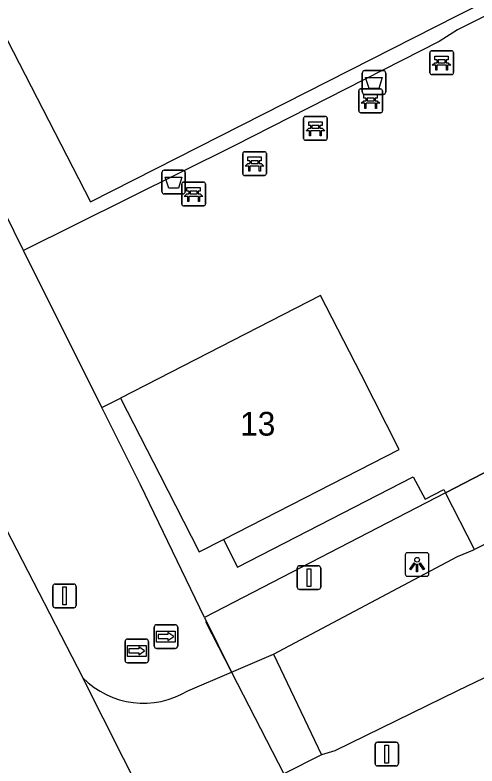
# Model space of a CAD drawing. Extents: x 158838 to 160074, y 386376 to 387776.
# Drawn here: x 159481.31 to 159500.82, y 387174.1 to 387205.77 of the extents above; entities that cross this region are included whole.
import ezdxf

# ---------------------------------------------------------------- set-up
doc = ezdxf.new("R2010")
doc.units = 0
for name, color, linetype in [('IMGEO_Afvalbak', 7, 'Continuous'), ('IMGEO_Bank', 7, 'Continuous'), ('IMGEO_Berm_groen', 7, 'Continuous'), ('IMGEO_Fietspad_gesloten', 7, 'Continuous'), ('IMGEO_Groenvoorziening', 7, 'Continuous'), ('IMGEO_Hek', 7, 'Continuous'), ('IMGEO_Lichtpunt', 7, 'Continuous'), ('IMGEO_Pand', 7, 'Continuous'), ('IMGEO_Pand_nummerreeks', 7, 'Continuous'), ('IMGEO_Rijbaan_lokaal_gesloten', 7, 'Continuous'), ('IMGEO_Verkeersbordpaal', 7, 'Continuous'), ('IMGEO_Voetpad_open', 7, 'Continuous'), ('IMGEO_Wegwijzer', 7, 'Continuous')]:
    doc.layers.add(name, color=color, linetype=linetype)

msp = doc.modelspace()

# ---------------------------------------------------------------- linework, layer by layer
at = {"layer": 'IMGEO_Afvalbak'}
for p, q in [((159496.075, 387203.424), (159496.865, 387203.424)), ((159496.865, 387203.424), (159496.075, 387203.424)), ((159495.975, 387202.524), (159495.975, 387203.324)), ((159495.975, 387203.324), (159495.975, 387202.524)), ((159496.965, 387203.324), (159496.965, 387202.524)), ((159496.965, 387202.524), (159496.965, 387203.324)), ((159496.865, 387202.424), (159496.075, 387202.424)), ((159496.075, 387202.424), (159496.865, 387202.424)), ((159487.514, 387198.324), (159487.514, 387199.124)), ((159487.514, 387199.124), (159487.514, 387198.324)), ((159487.614, 387199.224), (159488.404, 387199.224)), ((159488.404, 387199.224), (159487.614, 387199.224)), ((159488.504, 387199.124), (159488.504, 387198.324)), ((159488.504, 387198.324), (159488.504, 387199.124)), ((159488.404, 387198.224), (159487.614, 387198.224)), ((159487.614, 387198.224), (159488.404, 387198.224))]:
    msp.add_line(p, q, dxfattribs=at)
for points in [[(159496.118, 387203.138), (159496.822, 387203.138), (159496.673, 387202.668), (159496.267, 387202.668), (159496.118, 387203.138)], [(159487.657, 387198.938), (159488.361, 387198.938), (159488.212, 387198.468), (159487.806, 387198.468), (159487.657, 387198.938)]]:
    msp.add_lwpolyline(points, dxfattribs=at)
for centre, start, end in [((159496.075, 387203.324), 90, 180), ((159496.075, 387203.324), 90, 180), ((159496.865, 387203.324), 0, 90), ((159496.865, 387203.324), 360, 90), ((159496.075, 387202.524), 180, 270), ((159496.075, 387202.524), 180, 270), ((159496.865, 387202.524), 270, 0), ((159496.865, 387202.524), 270, 0), ((159487.614, 387199.124), 90, 180), ((159487.614, 387199.124), 90, 180), ((159488.404, 387199.124), 0, 90), ((159488.404, 387199.124), 360, 90), ((159487.614, 387198.324), 180, 270), ((159487.614, 387198.324), 180, 270), ((159488.404, 387198.324), 270, 0), ((159488.404, 387198.324), 270, 0)]:
    msp.add_arc(centre, 0.1, start, end, dxfattribs=at)
at = {"layer": 'IMGEO_Bank'}
for p, q in [((159498.828, 387203.335), (159498.828, 387204.176)), ((159498.828, 387204.176), (159498.828, 387203.335)), ((159498.903, 387204.26), (159499.744, 387204.26)), ((159499.744, 387204.26), (159498.903, 387204.26)), ((159499.828, 387204.185), (159499.828, 387203.344)), ((159499.828, 387203.344), (159499.828, 387204.185)), ((159499.137, 387203.766), (159499.137, 387203.872)), ((159499.181, 387203.872), (159499.181, 387203.766)), ((159499.469, 387203.878), (159499.187, 387203.878)), ((159499.187, 387203.76), (159499.469, 387203.76)), ((159499.475, 387203.766), (159499.475, 387203.872)), ((159499.519, 387203.872), (159499.519, 387203.766)), ((159499.525, 387203.658), (159499.132, 387203.658)), ((159499.753, 387203.26), (159498.912, 387203.26)), ((159498.912, 387203.26), (159499.753, 387203.26)), ((159495.829, 387201.725), (159495.829, 387202.566)), ((159495.829, 387202.566), (159495.829, 387201.725)), ((159495.904, 387202.65), (159496.745, 387202.65)), ((159496.745, 387202.65), (159495.904, 387202.65)), ((159496.829, 387202.575), (159496.829, 387201.734)), ((159496.829, 387201.734), (159496.829, 387202.575)), ((159496.138, 387202.156), (159496.138, 387202.262)), ((159496.182, 387202.262), (159496.182, 387202.156)), ((159496.47, 387202.268), (159496.188, 387202.268)), ((159496.188, 387202.15), (159496.47, 387202.15)), ((159496.476, 387202.156), (159496.476, 387202.262)), ((159496.52, 387202.262), (159496.52, 387202.156)), ((159496.526, 387202.048), (159496.133, 387202.048)), ((159496.754, 387201.65), (159495.913, 387201.65)), ((159495.913, 387201.65), (159496.754, 387201.65)), ((159493.496, 387200.566), (159493.496, 387201.407)), ((159493.496, 387201.407), (159493.496, 387200.566)), ((159493.571, 387201.491), (159494.412, 387201.491)), ((159494.412, 387201.491), (159493.571, 387201.491)), ((159494.496, 387201.416), (159494.496, 387200.575)), ((159494.496, 387200.575), (159494.496, 387201.416)), ((159494.193, 387200.889), (159493.8, 387200.889)), ((159493.805, 387200.997), (159493.805, 387201.103)), ((159493.849, 387201.103), (159493.849, 387200.997)), ((159494.137, 387201.109), (159493.855, 387201.109)), ((159493.855, 387200.991), (159494.137, 387200.991)), ((159494.143, 387200.997), (159494.143, 387201.103)), ((159494.187, 387201.103), (159494.187, 387200.997)), ((159494.421, 387200.491), (159493.58, 387200.491)), ((159493.58, 387200.491), (159494.421, 387200.491)), ((159491.001, 387200.004), (159491.842, 387200.004)), ((159491.842, 387200.004), (159491.001, 387200.004)), ((159490.926, 387199.079), (159490.926, 387199.92)), ((159490.926, 387199.92), (159490.926, 387199.079)), ((159491.235, 387199.51), (159491.235, 387199.616)), ((159491.279, 387199.616), (159491.279, 387199.51)), ((159491.567, 387199.622), (159491.285, 387199.622)), ((159491.573, 387199.51), (159491.573, 387199.616)), ((159491.617, 387199.616), (159491.617, 387199.51)), ((159491.926, 387199.929), (159491.926, 387199.088)), ((159491.926, 387199.088), (159491.926, 387199.929)), ((159491.623, 387199.402), (159491.23, 387199.402)), ((159491.285, 387199.504), (159491.567, 387199.504)), ((159491.851, 387199.004), (159491.01, 387199.004)), ((159491.01, 387199.004), (159491.851, 387199.004)), ((159488.43, 387198.722), (159489.271, 387198.722)), ((159489.271, 387198.722), (159488.43, 387198.722)), ((159488.355, 387197.797), (159488.355, 387198.638)), ((159488.355, 387198.638), (159488.355, 387197.797)), ((159489.355, 387198.647), (159489.355, 387197.806)), ((159489.355, 387197.806), (159489.355, 387198.647)), ((159489.052, 387198.12), (159488.659, 387198.12)), ((159488.664, 387198.228), (159488.664, 387198.334)), ((159488.708, 387198.334), (159488.708, 387198.228)), ((159488.996, 387198.34), (159488.714, 387198.34)), ((159488.714, 387198.222), (159488.996, 387198.222)), ((159489.002, 387198.228), (159489.002, 387198.334)), ((159489.046, 387198.334), (159489.046, 387198.228)), ((159489.28, 387197.722), (159488.439, 387197.722)), ((159488.439, 387197.722), (159489.28, 387197.722))]:
    msp.add_line(p, q, dxfattribs=at)
for points in [[(159499.075, 387203.658), (159498.933, 387203.658), (159499.045, 387203.76), (159499.131, 387203.76)], [(159499.131, 387203.878), (159499.045, 387203.878), (159499.045, 387204.039), (159499.608, 387204.039), (159499.608, 387203.878), (159499.525, 387203.878)], [(159499.525, 387203.76), (159499.608, 387203.76), (159499.72, 387203.658), (159499.581, 387203.658)], [(159499.125, 387203.651), (159499.125, 387203.444), (159499.082, 387203.444), (159499.082, 387203.651)], [(159499.575, 387203.651), (159499.575, 387203.444), (159499.531, 387203.444), (159499.531, 387203.651)], [(159496.076, 387202.048), (159495.934, 387202.048), (159496.046, 387202.15), (159496.132, 387202.15)], [(159496.132, 387202.268), (159496.046, 387202.268), (159496.046, 387202.429), (159496.609, 387202.429), (159496.609, 387202.268), (159496.526, 387202.268)], [(159496.526, 387202.15), (159496.609, 387202.15), (159496.721, 387202.048), (159496.582, 387202.048)], [(159496.126, 387202.041), (159496.126, 387201.834), (159496.083, 387201.834), (159496.083, 387202.041)], [(159496.576, 387202.041), (159496.576, 387201.834), (159496.532, 387201.834), (159496.532, 387202.041)], [(159493.799, 387201.109), (159493.713, 387201.109), (159493.713, 387201.27), (159494.276, 387201.27), (159494.276, 387201.109), (159494.193, 387201.109)], [(159493.743, 387200.889), (159493.601, 387200.889), (159493.713, 387200.991), (159493.799, 387200.991)], [(159493.793, 387200.882), (159493.793, 387200.675), (159493.75, 387200.675), (159493.75, 387200.882)], [(159494.193, 387200.991), (159494.276, 387200.991), (159494.388, 387200.889), (159494.249, 387200.889)], [(159494.243, 387200.882), (159494.243, 387200.675), (159494.199, 387200.675), (159494.199, 387200.882)], [(159491.229, 387199.622), (159491.143, 387199.622), (159491.143, 387199.783), (159491.706, 387199.783), (159491.706, 387199.622), (159491.623, 387199.622)], [(159491.173, 387199.402), (159491.031, 387199.402), (159491.143, 387199.504), (159491.229, 387199.504)], [(159491.223, 387199.395), (159491.223, 387199.188), (159491.18, 387199.188), (159491.18, 387199.395)], [(159491.623, 387199.504), (159491.706, 387199.504), (159491.818, 387199.402), (159491.679, 387199.402)], [(159491.673, 387199.395), (159491.673, 387199.188), (159491.629, 387199.188), (159491.629, 387199.395)], [(159488.658, 387198.34), (159488.572, 387198.34), (159488.572, 387198.501), (159489.135, 387198.501), (159489.135, 387198.34), (159489.052, 387198.34)], [(159488.602, 387198.12), (159488.46, 387198.12), (159488.572, 387198.222), (159488.658, 387198.222)], [(159488.652, 387198.113), (159488.652, 387197.906), (159488.609, 387197.906), (159488.609, 387198.113)], [(159489.052, 387198.222), (159489.135, 387198.222), (159489.247, 387198.12), (159489.108, 387198.12)], [(159489.102, 387198.113), (159489.102, 387197.906), (159489.058, 387197.906), (159489.058, 387198.113)]]:
    msp.add_lwpolyline(points, dxfattribs=at)
for centre, radius, start, end in [((159498.906, 387204.182), 0.0779, 92.4484, 184.2845), ((159498.906, 387204.182), 0.0779, 92.4484, 184.2845), ((159499.75, 387204.182), 0.0779, 2.4484, 94.2845), ((159499.75, 387204.182), 0.0779, 2.4484, 94.2845), ((159499.13, 387203.871), 0.00671, 2.8957, 87.1043), ((159499.13, 387203.767), 0.00671, 272.8957, 357.1043), ((159499.187, 387203.871), 0.00671, 92.8957, 177.1043), ((159499.187, 387203.767), 0.00671, 182.8957, 267.1043), ((159499.469, 387203.871), 0.00671, 2.8957, 87.1043), ((159499.469, 387203.767), 0.00671, 272.8957, 357.1043), ((159499.526, 387203.871), 0.00671, 92.8957, 177.1043), ((159499.526, 387203.767), 0.00671, 182.8957, 267.1043), ((159499.075, 387203.651), 0.00671, 2.8957, 87.1043), ((159499.132, 387203.651), 0.00671, 92.8957, 177.1043), ((159499.524, 387203.651), 0.00671, 2.8957, 87.1043), ((159499.581, 387203.651), 0.00671, 92.8957, 177.1043), ((159498.906, 387203.338), 0.0779, 182.4484, 274.2845), ((159498.906, 387203.338), 0.0779, 182.4484, 274.2845), ((159499.75, 387203.338), 0.0779, 272.4484, 4.2845), ((159499.75, 387203.338), 0.0779, 272.4484, 4.2845), ((159495.907, 387202.572), 0.0779, 92.4484, 184.2845), ((159495.907, 387202.572), 0.0779, 92.4484, 184.2845), ((159496.751, 387202.572), 0.0779, 2.4484, 94.2845), ((159496.751, 387202.572), 0.0779, 2.4484, 94.2845), ((159496.131, 387202.261), 0.00671, 2.8957, 87.1043), ((159496.131, 387202.157), 0.00671, 272.8957, 357.1043), ((159496.188, 387202.261), 0.00671, 92.8957, 177.1043), ((159496.188, 387202.157), 0.00671, 182.8957, 267.1043), ((159496.47, 387202.261), 0.00671, 2.8957, 87.1043), ((159496.47, 387202.157), 0.00671, 272.8957, 357.1043), ((159496.527, 387202.261), 0.00671, 92.8957, 177.1043), ((159496.527, 387202.157), 0.00671, 182.8957, 267.1043), ((159496.076, 387202.041), 0.00671, 2.8957, 87.1043), ((159496.133, 387202.041), 0.00671, 92.8957, 177.1043), ((159496.525, 387202.041), 0.00671, 2.8957, 87.1043), ((159496.582, 387202.041), 0.00671, 92.8957, 177.1043), ((159495.907, 387201.728), 0.0779, 182.4484, 274.2845), ((159495.907, 387201.728), 0.0779, 182.4484, 274.2845), ((159496.751, 387201.728), 0.0779, 272.4484, 4.2845), ((159496.751, 387201.728), 0.0779, 272.4484, 4.2845), ((159493.574, 387201.413), 0.0779, 92.4484, 184.2845), ((159493.574, 387201.413), 0.0779, 92.4484, 184.2845), ((159494.418, 387201.413), 0.0779, 2.4484, 94.2845), ((159494.418, 387201.413), 0.0779, 2.4484, 94.2845), ((159493.743, 387200.882), 0.00671, 2.8957, 87.1043), ((159493.8, 387200.882), 0.00671, 92.8957, 177.1043), ((159493.798, 387201.102), 0.00671, 2.8957, 87.1043), ((159493.798, 387200.998), 0.00671, 272.8957, 357.1043), ((159493.855, 387201.102), 0.00671, 92.8957, 177.1043), ((159493.855, 387200.998), 0.00671, 182.8957, 267.1043), ((159494.137, 387201.102), 0.00671, 2.8957, 87.1043), ((159494.137, 387200.998), 0.00671, 272.8957, 357.1043), ((159494.194, 387201.102), 0.00671, 92.8957, 177.1043), ((159494.194, 387200.998), 0.00671, 182.8957, 267.1043), ((159494.192, 387200.882), 0.00671, 2.8957, 87.1043), ((159494.249, 387200.882), 0.00671, 92.8957, 177.1043), ((159493.574, 387200.569), 0.0779, 182.4484, 274.2845), ((159493.574, 387200.569), 0.0779, 182.4484, 274.2845), ((159494.418, 387200.569), 0.0779, 272.4484, 4.2845), ((159494.418, 387200.569), 0.0779, 272.4484, 4.2845), ((159491.004, 387199.926), 0.0779, 92.4484, 184.2845), ((159491.004, 387199.926), 0.0779, 92.4484, 184.2845), ((159491.848, 387199.926), 0.0779, 2.4484, 94.2845), ((159491.848, 387199.926), 0.0779, 2.4484, 94.2845), ((159491.228, 387199.615), 0.00671, 2.8957, 87.1043), ((159491.285, 387199.615), 0.00671, 92.8957, 177.1043), ((159491.567, 387199.615), 0.00671, 2.8957, 87.1043), ((159491.624, 387199.615), 0.00671, 92.8957, 177.1043), ((159491.173, 387199.395), 0.00671, 2.8957, 87.1043), ((159491.23, 387199.395), 0.00671, 92.8957, 177.1043), ((159491.228, 387199.511), 0.00671, 272.8957, 357.1043), ((159491.285, 387199.511), 0.00671, 182.8957, 267.1043), ((159491.567, 387199.511), 0.00671, 272.8957, 357.1043), ((159491.624, 387199.511), 0.00671, 182.8957, 267.1043), ((159491.622, 387199.395), 0.00671, 2.8957, 87.1043), ((159491.679, 387199.395), 0.00671, 92.8957, 177.1043), ((159491.004, 387199.082), 0.0779, 182.4484, 274.2845), ((159491.004, 387199.082), 0.0779, 182.4484, 274.2845), ((159491.848, 387199.082), 0.0779, 272.4484, 4.2845), ((159491.848, 387199.082), 0.0779, 272.4484, 4.2845), ((159488.433, 387198.644), 0.0779, 92.4484, 184.2845), ((159488.433, 387198.644), 0.0779, 92.4484, 184.2845), ((159489.277, 387198.644), 0.0779, 2.4484, 94.2845), ((159489.277, 387198.644), 0.0779, 2.4484, 94.2845), ((159488.602, 387198.113), 0.00671, 2.8957, 87.1043), ((159488.659, 387198.113), 0.00671, 92.8957, 177.1043), ((159488.657, 387198.333), 0.00671, 2.8957, 87.1043), ((159488.657, 387198.229), 0.00671, 272.8957, 357.1043), ((159488.714, 387198.333), 0.00671, 92.8957, 177.1043), ((159488.714, 387198.229), 0.00671, 182.8957, 267.1043), ((159488.996, 387198.333), 0.00671, 2.8957, 87.1043), ((159488.996, 387198.229), 0.00671, 272.8957, 357.1043), ((159489.053, 387198.333), 0.00671, 92.8957, 177.1043), ((159489.053, 387198.229), 0.00671, 182.8957, 267.1043), ((159489.051, 387198.113), 0.00671, 2.8957, 87.1043), ((159489.108, 387198.113), 0.00671, 92.8957, 177.1043), ((159488.433, 387197.8), 0.0779, 182.4484, 274.2845), ((159488.433, 387197.8), 0.0779, 182.4484, 274.2845), ((159489.277, 387197.8), 0.0779, 272.4484, 4.2845), ((159489.277, 387197.8), 0.0779, 272.4484, 4.2845)]:
    msp.add_arc(centre, radius, start, end, dxfattribs=at)
at = {"layer": 'IMGEO_Berm_groen'}
for points in [[(159481.673, 387195.843), (159480.486, 387198.221), (159473.656, 387211.643), (159473.695, 387211.666)], [(159489.315, 387180.364), (159486.614, 387185.949), (159484.979, 387189.222)], [(159499.495, 387185.62), (159489.315, 387180.364)], [(159489.315, 387180.364), (159490.454, 387178.055)]]:
    msp.add_lwpolyline(points, dxfattribs=at)
at = {"layer": 'IMGEO_Fietspad_gesloten'}
msp.add_lwpolyline([(159455.201, 387234.235), (159477.193, 387191.314), (159484.181, 387177.812)], dxfattribs=at)
at = {"layer": 'IMGEO_Groenvoorziening'}
msp.add_lwpolyline([(159478.974, 387208.619), (159484.506, 387197.886), (159500, 387205.747), (159503.569, 387207.557), (159503.814, 387207.077)], dxfattribs=at)
at = {"layer": 'IMGEO_Hek'}
for points in [[(159481.673, 387195.843), (159480.486, 387198.221)], [(159484.979, 387189.222), (159481.673, 387195.843)], [(159489.315, 387180.364), (159486.614, 387185.949), (159484.979, 387189.222)], [(159504.568, 387188.24), (159499.495, 387185.62)], [(159499.495, 387185.62), (159489.315, 387180.364)], [(159489.359, 387180.184), (159490.454, 387178.055), (159492.659, 387173.77), (159494.205, 387170.765), (159494.264, 387170.65)]]:
    msp.add_lwpolyline(points, dxfattribs=at)
at = {"layer": 'IMGEO_Lichtpunt'}
for p, q in [((159497.791, 387182.998), (159497.791, 387182.191)), ((159497.791, 387182.998), (159497.791, 387182.191)), ((159498.693, 387183.093), (159497.885, 387183.093)), ((159498.693, 387183.093), (159497.885, 387183.093)), ((159498.787, 387182.191), (159498.787, 387182.998)), ((159498.787, 387182.191), (159498.787, 387182.998)), ((159497.885, 387182.097), (159498.693, 387182.097)), ((159497.885, 387182.097), (159498.693, 387182.097))]:
    msp.add_line(p, q, dxfattribs=at)
for points in [[(159498.165, 387182.662), (159498.204, 387182.634), (159498.016, 387182.372), (159497.978, 387182.399), (159498.165, 387182.662)], [(159498.267, 387182.614), (159498.314, 387182.614), (159498.314, 387182.292), (159498.267, 387182.292), (159498.267, 387182.614)], [(159498.377, 387182.634), (159498.415, 387182.661), (159498.602, 387182.399), (159498.563, 387182.371), (159498.377, 387182.634)]]:
    msp.add_lwpolyline(points, dxfattribs=at)
msp.add_circle((159498.29, 387182.796), 0.0994, dxfattribs=at)
for centre, start, end in [((159497.885, 387182.998), 90, 180), ((159497.885, 387182.998), 90, 180), ((159498.693, 387182.998), 0, 90), ((159498.693, 387182.998), 0, 90), ((159497.885, 387182.191), 180, 270), ((159497.885, 387182.191), 180, 270), ((159498.693, 387182.191), 270, 0), ((159498.693, 387182.191), 270, 360)]:
    msp.add_arc(centre, 0.0946, start, end, dxfattribs=at)
at = {"layer": 'IMGEO_Pand'}
for points in [[(159490.109, 387183.646), (159497.538, 387187.449), (159495.924, 387190.602), (159494.216, 387193.94), (159485.762, 387189.613)], [(159485.762, 387189.613), (159487.422, 387186.37), (159489.085, 387183.122), (159490.109, 387183.646)]]:
    msp.add_lwpolyline(points, dxfattribs=at)
at = {"layer": 'IMGEO_Rijbaan_lokaal_gesloten'}
for points in [[(159505.825, 387185.799), (159500.717, 387183.224)], [(159492.226, 387178.812), (159500, 387182.938), (159500.717, 387183.224)], [(159510.855, 387182.481), (159500, 387177.264), (159494.824, 387174.742), (159494.251, 387174.561)], [(159490.454, 387178.055), (159492.226, 387178.812)], [(159492.226, 387178.812), (159494.251, 387174.561)], [(159488.466, 387169.309), (159484.181, 387177.812)], [(159488.614, 387177.268), (159490.454, 387178.055)], [(159494.251, 387174.561), (159492.659, 387173.77), (159491.852, 387173.369)]]:
    msp.add_lwpolyline(points, dxfattribs=at)
msp.add_arc((159486.741, 387180.341), 3.598, 224.6445, 301.3633, dxfattribs=at)
at = {"layer": 'IMGEO_Verkeersbordpaal'}
for p, q in [((159493.329, 387182.542), (159494.119, 387182.542)), ((159494.119, 387182.542), (159493.329, 387182.542)), ((159493.229, 387181.642), (159493.229, 387182.442)), ((159493.229, 387182.442), (159493.229, 387181.642)), ((159494.219, 387182.442), (159494.219, 387181.642)), ((159494.219, 387181.642), (159494.219, 387182.442)), ((159482.905, 387180.871), (159482.905, 387181.671)), ((159482.905, 387181.671), (159482.905, 387180.871)), ((159483.005, 387181.771), (159483.795, 387181.771)), ((159483.795, 387181.771), (159483.005, 387181.771)), ((159483.895, 387181.671), (159483.895, 387180.871)), ((159483.895, 387180.871), (159483.895, 387181.671)), ((159494.119, 387181.542), (159493.329, 387181.542)), ((159493.329, 387181.542), (159494.119, 387181.542)), ((159483.795, 387180.771), (159483.005, 387180.771)), ((159483.005, 387180.771), (159483.795, 387180.771)), ((159496.515, 387174.196), (159496.515, 387174.996)), ((159496.515, 387174.996), (159496.515, 387174.196)), ((159496.615, 387175.096), (159497.405, 387175.096)), ((159497.405, 387175.096), (159496.615, 387175.096)), ((159497.505, 387174.996), (159497.505, 387174.196)), ((159497.505, 387174.196), (159497.505, 387174.996)), ((159497.405, 387174.096), (159496.615, 387174.096)), ((159496.615, 387174.096), (159497.405, 387174.096))]:
    msp.add_line(p, q, dxfattribs=at)
for points in [[(159493.649, 387182.417), (159493.799, 387182.417), (159493.799, 387181.667), (159493.649, 387181.667), (159493.649, 387182.417)], [(159483.325, 387181.646), (159483.475, 387181.646), (159483.475, 387180.896), (159483.325, 387180.896), (159483.325, 387181.646)], [(159496.935, 387174.971), (159497.085, 387174.971), (159497.085, 387174.221), (159496.935, 387174.221), (159496.935, 387174.971)]]:
    msp.add_lwpolyline(points, dxfattribs=at)
for centre, start, end in [((159493.329, 387182.442), 90, 180), ((159493.329, 387182.442), 90, 180), ((159494.119, 387182.442), 0, 90), ((159494.119, 387182.442), 360, 90), ((159483.005, 387181.671), 90, 180), ((159483.005, 387181.671), 90, 180), ((159483.795, 387181.671), 0, 90), ((159483.795, 387181.671), 360, 90), ((159493.329, 387181.642), 180, 270), ((159493.329, 387181.642), 180, 270), ((159494.119, 387181.642), 270, 0), ((159494.119, 387181.642), 270, 0), ((159483.005, 387180.871), 180, 270), ((159483.005, 387180.871), 180, 270), ((159483.795, 387180.871), 270, 0), ((159483.795, 387180.871), 270, 0), ((159496.615, 387174.996), 90, 180), ((159496.615, 387174.996), 90, 180), ((159497.405, 387174.996), 0, 90), ((159497.405, 387174.996), 360, 90), ((159496.615, 387174.196), 180, 270), ((159496.615, 387174.196), 180, 270), ((159497.405, 387174.196), 270, 0), ((159497.405, 387174.196), 270, 0)]:
    msp.add_arc(centre, 0.1, start, end, dxfattribs=at)
at = {"layer": 'IMGEO_Voetpad_open'}
for points in [[(159503.814, 387207.077), (159500, 387205.142), (159499.217, 387204.66), (159490.56, 387200.25), (159481.673, 387195.843)], [(159484.979, 387189.222), (159481.673, 387195.843)], [(159484.979, 387189.222), (159485.762, 387189.613)], [(159499.495, 387185.62), (159504.568, 387188.24)], [(159490.109, 387183.646), (159490.701, 387182.489), (159498.13, 387186.292), (159498.634, 387185.35), (159499.424, 387185.759), (159499.495, 387185.62)], [(159500.717, 387183.224), (159499.495, 387185.62)]]:
    msp.add_lwpolyline(points, dxfattribs=at)
at = {"layer": 'IMGEO_Wegwijzer'}
for p, q in [((159487.291, 387180.056), (159488.081, 387180.056)), ((159488.081, 387180.056), (159487.291, 387180.056)), ((159487.191, 387179.156), (159487.191, 387179.956)), ((159487.191, 387179.956), (159487.191, 387179.156)), ((159488.181, 387179.956), (159488.181, 387179.156)), ((159488.181, 387179.156), (159488.181, 387179.956)), ((159485.957, 387178.549), (159485.957, 387179.349)), ((159485.957, 387179.349), (159485.957, 387178.549)), ((159486.057, 387179.449), (159486.847, 387179.449)), ((159486.847, 387179.449), (159486.057, 387179.449)), ((159486.947, 387179.349), (159486.947, 387178.549)), ((159486.947, 387178.549), (159486.947, 387179.349)), ((159488.081, 387179.056), (159487.291, 387179.056)), ((159487.291, 387179.056), (159488.081, 387179.056)), ((159486.847, 387178.449), (159486.057, 387178.449)), ((159486.057, 387178.449), (159486.847, 387178.449))]:
    msp.add_line(p, q, dxfattribs=at)
for points in [[(159487.292, 387179.788), (159488.08, 387179.788), (159488.08, 387179.324), (159487.292, 387179.324), (159487.292, 387179.788)], [(159487.357, 387179.64), (159487.357, 387179.556), (159487.357, 387179.472), (159487.768, 387179.472), (159487.768, 387179.389), (159488.015, 387179.556), (159487.768, 387179.723), (159487.768, 387179.64), (159487.357, 387179.64)], [(159486.058, 387179.181), (159486.846, 387179.181), (159486.846, 387178.717), (159486.058, 387178.717), (159486.058, 387179.181)], [(159486.123, 387179.033), (159486.123, 387178.949), (159486.123, 387178.865), (159486.534, 387178.865), (159486.534, 387178.782), (159486.781, 387178.949), (159486.534, 387179.116), (159486.534, 387179.033), (159486.123, 387179.033)]]:
    msp.add_lwpolyline(points, dxfattribs=at)
for centre, start, end in [((159487.291, 387179.956), 90, 180), ((159487.291, 387179.956), 90, 180), ((159488.081, 387179.956), 0, 90), ((159488.081, 387179.956), 360, 90), ((159486.057, 387179.349), 90, 180), ((159486.057, 387179.349), 90, 180), ((159486.847, 387179.349), 0, 90), ((159486.847, 387179.349), 360, 90), ((159487.291, 387179.156), 180, 270), ((159487.291, 387179.156), 180, 270), ((159488.081, 387179.156), 270, 0), ((159488.081, 387179.156), 270, 0), ((159486.057, 387178.549), 180, 270), ((159486.057, 387178.549), 180, 270), ((159486.847, 387178.549), 270, 0), ((159486.847, 387178.549), 270, 0)]:
    msp.add_arc(centre, 0.1, start, end, dxfattribs=at)

# ---------------------------------------------------------------- texts
at = {"layer": 'IMGEO_Pand_nummerreeks'}
msp.add_text('13', height=1, dxfattribs=at).set_placement((159490.817, 387188.031))

doc.saveas('drawing.dxf')
